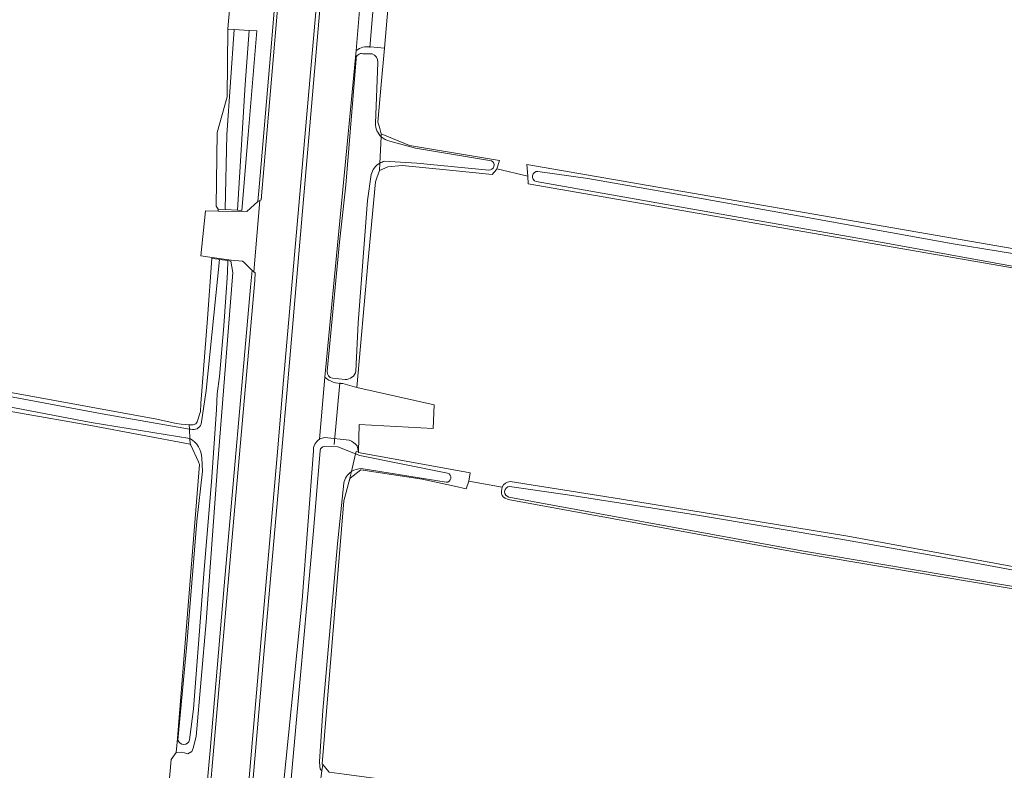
# Model space of a CAD drawing. Header units: metres. Extents: x 149984 to 156489, y 469398 to 478068.
# Tile 694 of 854: x 155307 to 155425, y 471882 to 471972. Entities that reach past the tile are written whole.
import ezdxf

# ---------------------------------------------------------------- set-up
doc = ezdxf.new("R2010")
doc.units = ezdxf.units.M
doc.header["$LTSCALE"] = 0.75
for name, color, linetype, lineweight in [('B-WE-GR-GRAS-GV', 252, 'Continuous', 13), ('B-WE-KW-KUNSTWERK_DUIKER-G', 6, 'Continuous', 18), ('B-WE-OG-TERREIN_ERF-GV', 252, 'Continuous', 18), ('B-WE-OG-TERREIN_OEVER-GV', 252, 'Continuous', 18), ('B-WE-OG-WATER-GV', 252, 'Continuous', 18), ('B-WE-OG-WATER_SLOOT-GV', 252, 'Continuous', 18), ('B-WE-OG-WEG-GV', 252, 'Continuous', 18), ('B-WE-VH-GESLOTENVERHARDING_ASFALT-GV', 252, 'Continuous', 18), ('B-WE-VH-GESLOTENVERHARDING_BETON-GV', 252, 'Continuous', 18), ('B-WE-VH-OPENVERHARDING_STRAATBAKSTEEN-GV', 252, 'Continuous', 18)]:
    doc.layers.add(name, color=color, linetype=linetype, lineweight=lineweight)

msp = doc.modelspace()

# ---------------------------------------------------------------- linework, layer by layer
at = {"layer": 'B-WE-GR-GRAS-GV', "flags": 128}
for points in [[(155470.487, 471998.357), (155362.525, 472016.914), (155362.36, 472017.959), (155357.796, 472018.729), (155357.576, 472017.904), (155355.41, 472017.423), (155354.846, 472016.089), (155351.302, 471975.813), (155350.645, 471968.358), (155350.264, 471964.022), (155349.867, 471959.512), (155350.032, 471958.919), (155350.257, 471958.112), (155353.636, 471956.721), (155364.408, 471954.914), (155364.079, 471953.901), (155367.783, 471953.041), (155367.676, 471954.44), (155444.694, 471941.112), (155639.406, 471906.286), (155717.723, 471891.734), (155757.484, 471885.442), (155760.944, 471884.663), (155771.211, 471881.94)], [(155429.233, 471941.465), (155367.849, 471952.115), (155367.783, 471953.041), (155364.079, 471953.901), (155364.033, 471953.844), (155363.55, 471953.239), (155358.446, 471953.74), (155352.768, 471954.298), (155351.048, 471954.165), (155350.056, 471953.702), (155349.727, 471952.829), (155349.553, 471952.366), (155348.669, 471942.57), (155347.331, 471927.733), (155356.604, 471925.656), (155356.472, 471922.812), (155347.609, 471923.288), (155347.518, 471920.018), (155347.516, 471919.955), (155352.368, 471919.073), (155360.904, 471917.521), (155360.758, 471916.528), (155364.734, 471915.811)], [(155322.577, 471852.447), (155322.633, 471852.901), (155323.258, 471858.884), (155324.615, 471877.347), (155325.1, 471883.17), (155325.735, 471884.01), (155325.835, 471885.245), (155325.914, 471886.225), (155328.521, 471918.529), (155328.379, 471918.834), (155327.461, 471920.805), (155327.397, 471920.942), (155315.491, 471923.191), (155280.857, 471929.263), (155254.372, 471933.906), (155251.853, 471934.41), (155251.64, 471934.453), (155249.742, 471934.832), (155249.4, 471934.889), (155229.909, 471938.157), (155226.855, 471938.669)], [(155427.751, 471903.305), (155400.557, 471907.874), (155365.464, 471914.333), (155365.07, 471914.491), (155364.884, 471914.612), (155364.728, 471914.804), (155364.643, 471915.048), (155364.633, 471915.308), (155364.673, 471915.558), (155364.734, 471915.811), (155360.758, 471916.528), (155360.418, 471915.606), (155359.039, 471915.904), (155355.157, 471916.742), (155347.832, 471917.861), (155346.525, 471916.856), (155346.395, 471916.385), (155346.188, 471915.636), (155345.784, 471914.171), (155343.191, 471882.685), (155343.267, 471882.592), (155343.992, 471881.708)], [(155365.683, 471916.472), (155378.763, 471914.412), (155406.082, 471909.914), (155533.942, 471886.366), (155574.886, 471879.288), (155763.865, 471845.157), (155764.557, 471845.87)]]:
    msp.add_lwpolyline(points, dxfattribs=at)
at = {"layer": 'B-WE-GR-GRAS-GV'}
msp.add_lwpolyline([(155364.734, 471915.811, -0.2593295), (155365.683, 471916.472)], format="xyb", dxfattribs=at)
at = {"layer": 'B-WE-KW-KUNSTWERK_DUIKER-G', "flags": 128}
for points in [[(155349.534, 471976.055), (155348.909, 471968.436)], [(155345.298, 471928.293), (155344.611, 471920.919)]]:
    msp.add_lwpolyline(points, dxfattribs=at)
at = {"layer": 'B-WE-OG-TERREIN_ERF-GV', "flags": 128}
for points in [[(155306.8, 471926.99), (155323.4, 471923.94), (155325.71, 471923.42), (155326.33, 471923.32), (155327.28, 471923.25), (155327.74, 471923.26), (155328.05, 471923.39), (155328.21, 471923.61), (155328.61, 471924.84), (155328.67, 471925.8), (155329.48, 471936), (155329.997, 471943.193), (155330.008, 471943.287), (155328.656, 471943.488), (155329.237, 471948.894), (155330.751, 471948.861), (155330.748, 471949.087), (155330.51, 471949.44), (155330.62, 471958.28), (155331.81, 471962.53), (155331.914, 471970.64), (155331.921, 471971.145), (155332.143, 471973.341)], [(155343.511, 471928.952), (155342.87, 471921.537)], [(155347.358, 471920.728), (155347.518, 471920.018), (155347.609, 471923.288), (155356.472, 471922.812), (155356.604, 471925.656), (155347.331, 471927.733), (155345.664, 471928.215)], [(155343.498, 471921.737), (155346.417, 471921.409)]]:
    msp.add_lwpolyline(points, dxfattribs=at)
at = {"layer": 'B-WE-OG-TERREIN_ERF-GV'}
for points in [[(155345.664, 471928.215, -0.1870452), (155343.511, 471928.952)], [(155342.87, 471921.537, -0.1122516), (155343.498, 471921.737)], [(155346.417, 471921.409, -0.1793248), (155347.358, 471920.728)]]:
    msp.add_lwpolyline(points, format="xyb", dxfattribs=at)
at = {"layer": 'B-WE-OG-TERREIN_OEVER-GV', "flags": 128}
for points in [[(155330.748, 471949.087), (155331.599, 471949.042), (155331.779, 471957.994), (155332.655, 471970.593), (155331.914, 471970.64), (155331.81, 471962.53), (155330.62, 471958.28), (155330.51, 471949.44)], [(155333.564, 471948.939), (155334.369, 471958.482), (155335.384, 471970.42), (155334.436, 471970.48), (155333.958, 471963.997), (155333.055, 471948.966)], [(155252.001, 471936.445), (155256.742, 471935.544), (155277.147, 471931.868), (155296.8, 471928.322), (155316.858, 471924.582), (155327.305, 471922.752), (155327.28, 471923.25), (155326.33, 471923.32), (155325.71, 471923.42), (155323.4, 471923.94), (155306.8, 471926.99), (155284.22, 471930.92), (155256.9, 471936.04), (155252.087, 471936.923)], [(155251.64, 471934.453), (155251.853, 471934.41), (155254.372, 471933.906), (155280.857, 471929.263), (155315.491, 471923.191), (155327.397, 471920.942), (155327.362, 471921.639), (155315.555, 471923.548), (155300.707, 471926.358), (155285.32, 471929.074), (155270.421, 471931.928), (155253.593, 471934.902), (155251.782, 471935.238)]]:
    msp.add_lwpolyline(points, close=True, dxfattribs=at)
for points in [[(155347.25, 471968.09), (155343.49, 471928.97), (155343.511, 471928.952)], [(155348.05, 471967.693), (155349.173, 471967.682)], [(155350.241, 471957.759), (155350.257, 471958.112), (155350.032, 471958.919), (155349.867, 471959.512), (155350.264, 471964.022), (155350.645, 471968.358), (155348.962, 471968.502)], [(155343.788, 471929.677), (155345.281, 471945.133), (155346.01, 471951.96), (155347.24, 471967.068)], [(155349.862, 471966.662), (155349.581, 471959.346)], [(155350.097, 471954.596), (155350.056, 471953.702), (155351.048, 471954.165), (155352.768, 471954.298), (155358.446, 471953.74), (155363.55, 471953.239), (155364.033, 471953.844), (155364.079, 471953.901), (155364.408, 471954.914), (155353.636, 471956.721), (155350.257, 471958.112), (155350.241, 471957.759)], [(155351.298, 471957.222), (155354.342, 471956.369), (155363.437, 471954.886)], [(155363.119, 471953.769), (155354.522, 471954.602), (155350.617, 471954.816)], [(155345.664, 471928.215), (155347.331, 471927.733), (155348.669, 471942.57), (155349.553, 471952.366), (155349.727, 471952.829), (155350.056, 471953.702), (155350.097, 471954.596)], [(155771.211, 471881.94), (155760.944, 471884.663), (155757.484, 471885.442), (155717.723, 471891.734), (155639.406, 471906.286), (155444.694, 471941.112), (155367.676, 471954.44), (155367.783, 471953.041), (155367.849, 471952.115), (155429.233, 471941.465), (155484.889, 471931.686), (155517.006, 471925.711), (155552.319, 471918.522), (155582.901, 471912.933), (155611.321, 471907.881), (155637.55, 471903.033), (155661.821, 471898.744), (155681.803, 471895.759), (155715.645, 471889.739), (155741.269, 471885.462), (155762.523, 471880.678), (155771.487, 471878.698)], [(155369.012, 471953.6), (155374.971, 471952.738), (155384.32, 471951.117), (155400.413, 471948.236), (155418.69, 471944.939), (155434.844, 471942.314), (155451.396, 471939.445), (155464.241, 471937.155), (155475.429, 471935.294), (155486.818, 471933.257), (155500.975, 471930.611), (155512.155, 471928.697), (155524.331, 471926.274), (155542.653, 471922.908), (155559.826, 471919.77)], [(155349.047, 471953.221), (155348.608, 471950.129), (155347.49, 471935.471), (155347.23, 471929.694)], [(155748.927, 471884.183), (155740.031, 471885.933), (155718.145, 471889.624), (155696.063, 471893.349), (155673.767, 471897.336), (155649.63, 471901.72), (155645.067, 471902.571), (155536.852, 471922.018), (155530.355, 471923.227), (155518.066, 471925.796), (155496.488, 471929.708), (155476.486, 471933.366), (155453.766, 471937.258), (155433.669, 471940.828), (155410.681, 471945.03), (155386.648, 471949.234), (155368.799, 471952.392)], [(155327.362, 471921.639), (155327.397, 471920.942), (155327.461, 471920.805), (155328.379, 471918.834), (155328.521, 471918.529), (155325.914, 471886.225), (155325.835, 471885.245), (155325.735, 471884.01), (155326.34, 471884.08), (155326.727, 471883.981), (155327.12, 471883.88), (155327.58, 471884.15), (155327.75, 471884.55), (155328.11, 471885.94), (155329.29, 471899.67), (155330.67, 471918.24), (155332.51, 471941.5), (155332.251, 471942.87), (155331.919, 471942.917), (155331.858, 471941.501), (155331.79, 471940.281), (155331.417, 471935.098), (155330.909, 471929.033), (155330.604, 471926.966), (155330.537, 471925.103), (155329.927, 471916.43), (155329.08, 471905.927), (155328.402, 471897.05), (155327.781, 471889.259), (155327.324, 471885.532)], [(155328.694, 471923.341), (155329.302, 471927.366), (155330.92, 471943.061), (155330.761, 471943.083), (155329.997, 471943.193), (155329.48, 471936), (155328.67, 471925.8), (155328.61, 471924.84), (155328.21, 471923.61), (155328.05, 471923.39), (155327.74, 471923.26), (155327.28, 471923.25), (155327.305, 471922.752), (155327.483, 471922.72)], [(155345.922, 471928.691), (155344.425, 471928.839)], [(155346.417, 471921.409), (155343.498, 471921.737)], [(155343.479, 471920.647), (155345.073, 471920.625), (155347.184, 471919.786), (155347.25, 471920.07), (155347.518, 471920.018), (155347.358, 471920.728)], [(155342.133, 471920.145), (155340.795, 471902.248), (155338.187, 471876.643), (155335.996, 471852.16), (155333.842, 471826.151)], [(155342.142, 471910.562), (155342.941, 471920.183)], [(155346.69, 471917.656), (155346.395, 471916.385), (155346.525, 471916.856), (155347.832, 471917.861), (155355.157, 471916.742), (155359.039, 471915.904), (155360.418, 471915.606), (155360.758, 471916.528), (155360.904, 471917.521), (155352.368, 471919.073), (155347.516, 471919.955), (155347.518, 471920.018), (155347.25, 471920.07), (155347.184, 471919.786)], [(155347.184, 471919.786), (155347.694, 471919.583), (155358.192, 471917.476)], [(155325.921, 471885.507), (155326.984, 471896.968), (155328.18, 471911.721), (155328.872, 471917.727), (155328.79, 471919.251)], [(155345.789, 471916.274), (155345.039, 471909.029), (155343.249, 471889.073), (155342.866, 471882.938), (155342.893, 471882.362), (155342.963, 471882.075), (155343.016, 471881.965), (155343.163, 471881.841), (155343.267, 471882.592), (155343.191, 471882.685), (155345.784, 471914.171), (155346.188, 471915.636), (155346.395, 471916.385), (155346.69, 471917.656)], [(155358.017, 471916.379), (155347.875, 471918.02)], [(155364.734, 471915.811), (155364.673, 471915.558), (155364.633, 471915.308), (155364.643, 471915.048), (155364.728, 471914.804), (155364.884, 471914.612), (155365.07, 471914.491), (155365.464, 471914.333), (155400.557, 471907.874), (155427.751, 471903.305), (155541.778, 471882.963), (155587.155, 471875.092), (155687.165, 471856.941), (155762.086, 471843.229), (155762.732, 471843.031), (155763.14, 471842.818), (155763.47, 471842.487), (155763.622, 471842.183), (155763.737, 471841.597), (155763.985, 471842.588), (155764.051, 471842.968)], [(155365.61, 471915.882), (155372.561, 471914.875), (155387.876, 471912.495), (155405.249, 471909.554), (155421.232, 471906.738), (155439.855, 471903.245), (155458.608, 471899.806), (155477.917, 471896.177), (155497.22, 471892.613), (155512.394, 471889.853), (155529.062, 471886.821), (155547.074, 471883.762)], [(155764.296, 471844.37), (155764.557, 471845.87), (155763.865, 471845.157), (155574.886, 471879.288), (155533.942, 471886.366), (155406.082, 471909.914), (155378.763, 471914.412), (155365.683, 471916.472)], [(155763.522, 471843.236), (155687.216, 471857.219), (155587.204, 471875.37), (155541.827, 471883.241), (155427.799, 471903.583), (155400.606, 471908.152), (155365.522, 471914.61)], [(155334.73, 471826.515), (155335.226, 471831.941), (155336.269, 471845.423), (155342.142, 471910.562)], [(155342.737, 471878.776), (155342.503, 471877.093), (155343.206, 471878.733), (155344.686, 471879.336), (155353.199, 471878.415), (155353.388, 471879.372), (155353.521, 471880.236), (155353.544, 471880.386), (155345.816, 471881.426), (155344.025, 471881.667), (155343.992, 471881.708), (155343.267, 471882.592), (155343.163, 471881.841)]]:
    msp.add_lwpolyline(points, dxfattribs=at)
at = {"layer": 'B-WE-OG-TERREIN_OEVER-GV'}
for points in [[(155347.24, 471967.068, -0.4978053), (155348.05, 471967.693)], [(155348.962, 471968.502, 0.1939389), (155347.25, 471968.09)], [(155349.173, 471967.682, -0.3323774), (155349.862, 471966.662)], [(155349.581, 471959.346, 0.2132591), (155350.241, 471957.759)], [(155350.241, 471957.759, 0.1437068), (155351.298, 471957.222)], [(155350.617, 471954.816, 0.0632382), (155350.097, 471954.596)], [(155363.437, 471954.886, -0.849439), (155363.119, 471953.769)], [(155350.097, 471954.596, 0.1994075), (155349.047, 471953.221)], [(155368.799, 471952.392, -0.9068737), (155369.012, 471953.6)], [(155343.511, 471928.952, 0.1870452), (155345.664, 471928.215)], [(155344.425, 471928.839, -0.4016907), (155343.788, 471929.677)], [(155347.23, 471929.694, -0.3618758), (155345.922, 471928.691)], [(155327.483, 471922.72, 0.3926824), (155328.694, 471923.341)], [(155343.498, 471921.737, 0.1122516), (155342.87, 471921.537)], [(155328.79, 471919.251, 0.2630669), (155327.362, 471921.639)], [(155342.87, 471921.537, 0.2840905), (155342.133, 471920.145)], [(155342.941, 471920.183, -0.3835048), (155343.479, 471920.647)], [(155347.358, 471920.728, 0.1793248), (155346.417, 471921.409)], [(155346.69, 471917.656, 0.20227), (155345.789, 471916.274)], [(155347.875, 471918.02, 0.1492198), (155346.69, 471917.656)], [(155358.192, 471917.476, -0.8638266), (155358.017, 471916.379)], [(155365.683, 471916.472, 0.2593295), (155364.734, 471915.811)], [(155365.522, 471914.61, -0.8456776), (155365.61, 471915.882)], [(155327.324, 471885.532, -0.7533405), (155325.921, 471885.507)]]:
    msp.add_lwpolyline(points, format="xyb", dxfattribs=at)
at = {"layer": 'B-WE-OG-WATER-GV', "flags": 128}
msp.add_lwpolyline([(155327.305, 471922.752), (155316.858, 471924.582), (155296.8, 471928.322), (155277.147, 471931.868), (155256.742, 471935.544), (155252.001, 471936.445), (155251.782, 471935.238), (155253.593, 471934.902), (155270.421, 471931.928), (155285.32, 471929.074), (155300.707, 471926.358), (155315.555, 471923.548), (155327.362, 471921.639)], close=True, dxfattribs=at)
at = {"layer": 'B-WE-OG-WATER_SLOOT-GV', "flags": 128}
msp.add_lwpolyline([(155333.055, 471948.966), (155333.958, 471963.997), (155334.436, 471970.48), (155332.655, 471970.593), (155331.779, 471957.994), (155331.599, 471949.042)], close=True, dxfattribs=at)
at = {"layer": 'B-WE-OG-WATER_SLOOT-GV'}
for points in [[(155348.05, 471967.693, 0.4978053), (155347.24, 471967.068)], [(155349.862, 471966.662, 0.3323774), (155349.173, 471967.682)], [(155350.241, 471957.759, -0.2132591), (155349.581, 471959.346)], [(155351.298, 471957.222, -0.1437068), (155350.241, 471957.759)], [(155350.097, 471954.596, -0.0632382), (155350.617, 471954.816)], [(155363.119, 471953.769, 0.849439), (155363.437, 471954.886)], [(155349.047, 471953.221, -0.1994075), (155350.097, 471954.596)], [(155369.012, 471953.6, 0.9068737), (155368.799, 471952.392)], [(155343.788, 471929.677, 0.4016907), (155344.425, 471928.839)], [(155345.922, 471928.691, 0.3618758), (155347.23, 471929.694)], [(155328.694, 471923.341, -0.3926824), (155327.483, 471922.72)], [(155327.362, 471921.639, -0.2630669), (155328.79, 471919.251)], [(155343.479, 471920.647, 0.3835048), (155342.941, 471920.183)], [(155345.789, 471916.274, -0.20227), (155346.69, 471917.656)], [(155346.69, 471917.656, -0.1492198), (155347.875, 471918.02)], [(155358.017, 471916.379, 0.8638266), (155358.192, 471917.476)], [(155365.61, 471915.882, 0.8456776), (155365.522, 471914.61)], [(155325.921, 471885.507, 0.7533405), (155327.324, 471885.532)]]:
    msp.add_lwpolyline(points, format="xyb", dxfattribs=at)
at = {"layer": 'B-WE-OG-WATER_SLOOT-GV', "flags": 128}
for points in [[(155349.173, 471967.682), (155348.05, 471967.693)], [(155347.24, 471967.068), (155346.01, 471951.96), (155345.281, 471945.133), (155343.788, 471929.677)], [(155349.581, 471959.346), (155349.862, 471966.662)], [(155350.241, 471957.759), (155350.097, 471954.596)], [(155350.097, 471954.596), (155350.241, 471957.759)], [(155363.437, 471954.886), (155354.342, 471956.369), (155351.298, 471957.222)], [(155350.617, 471954.816), (155354.522, 471954.602), (155363.119, 471953.769)], [(155559.826, 471919.77), (155542.653, 471922.908), (155524.331, 471926.274), (155512.155, 471928.697), (155500.975, 471930.611), (155486.818, 471933.257), (155475.429, 471935.294), (155464.241, 471937.155), (155451.396, 471939.445), (155434.844, 471942.314), (155418.69, 471944.939), (155400.413, 471948.236), (155384.32, 471951.117), (155374.971, 471952.738), (155369.012, 471953.6)], [(155347.23, 471929.694), (155347.49, 471935.471), (155348.608, 471950.129), (155349.047, 471953.221)], [(155368.799, 471952.392), (155386.648, 471949.234), (155410.681, 471945.03), (155433.669, 471940.828), (155453.766, 471937.258), (155476.486, 471933.366), (155496.488, 471929.708), (155518.066, 471925.796), (155530.355, 471923.227), (155536.852, 471922.018), (155645.067, 471902.571), (155649.63, 471901.72)], [(155327.324, 471885.532), (155327.781, 471889.259), (155328.402, 471897.05), (155329.08, 471905.927), (155329.927, 471916.43), (155330.537, 471925.103), (155330.604, 471926.966), (155330.909, 471929.033), (155331.417, 471935.098), (155331.79, 471940.281), (155331.858, 471941.501), (155331.919, 471942.917), (155330.92, 471943.061)], [(155330.92, 471943.061), (155329.302, 471927.366), (155328.694, 471923.341)], [(155344.425, 471928.839), (155345.922, 471928.691)], [(155327.483, 471922.72), (155327.305, 471922.752), (155327.362, 471921.639)], [(155346.69, 471917.656), (155347.184, 471919.786), (155345.073, 471920.625), (155343.479, 471920.647)], [(155342.941, 471920.183), (155342.142, 471910.562), (155336.269, 471845.423), (155335.226, 471831.941), (155334.73, 471826.515)], [(155358.192, 471917.476), (155347.694, 471919.583), (155347.184, 471919.786), (155346.69, 471917.656)], [(155328.79, 471919.251), (155328.872, 471917.727), (155328.18, 471911.721), (155326.984, 471896.968), (155325.921, 471885.507)], [(155347.875, 471918.02), (155358.017, 471916.379)], [(155342.737, 471878.776), (155343.163, 471881.841), (155343.016, 471881.965), (155342.963, 471882.075), (155342.893, 471882.362), (155342.866, 471882.938), (155343.249, 471889.073), (155345.039, 471909.029), (155345.789, 471916.274)], [(155547.074, 471883.762), (155529.062, 471886.821), (155512.394, 471889.853), (155497.22, 471892.613), (155477.917, 471896.177), (155458.608, 471899.806), (155439.855, 471903.245), (155421.232, 471906.738), (155405.249, 471909.554), (155387.876, 471912.495), (155372.561, 471914.875), (155365.61, 471915.882)], [(155365.522, 471914.61), (155400.606, 471908.152), (155427.799, 471903.583), (155541.827, 471883.241), (155587.204, 471875.37), (155687.216, 471857.219), (155763.522, 471843.236)]]:
    msp.add_lwpolyline(points, dxfattribs=at)
at = {"layer": 'B-WE-OG-WEG-GV', "flags": 128}
for points in [[(155345.207, 471999.958), (155338.962, 471926.993), (155338.428, 471921.109), (155336.208, 471895.767), (155332.395, 471851.316), (155330.085, 471824.402), (155329.758, 471820.824), (155322.357, 471734.206)], [(155342.87, 471921.537), (155343.511, 471928.952), (155343.49, 471928.97), (155347.25, 471968.09), (155347.92, 471976.28)], [(155351.302, 471975.813), (155351.29, 471975.81), (155347.92, 471976.28), (155347.25, 471968.09)], [(155348.962, 471968.502), (155350.645, 471968.358), (155351.302, 471975.813)], [(155332.143, 471973.341), (155331.921, 471971.145), (155331.914, 471970.64), (155332.655, 471970.593), (155334.436, 471970.48), (155335.384, 471970.42), (155334.369, 471958.482), (155333.564, 471948.939), (155333.055, 471948.966), (155331.599, 471949.042), (155330.748, 471949.087), (155330.751, 471948.861), (155334.177, 471948.787), (155335.508, 471949.986), (155335.652, 471951.698), (155336.989, 471967.549), (155337.432, 471972.799)], [(155334.795, 471941.748), (155334.307, 471942.264), (155333.991, 471942.587), (155333.83, 471942.752), (155333.652, 471942.84), (155332.281, 471942.968), (155330.857, 471943.161), (155330.008, 471943.287), (155329.997, 471943.193), (155330.761, 471943.083), (155330.92, 471943.061), (155331.919, 471942.917), (155332.251, 471942.87), (155332.51, 471941.5), (155330.67, 471918.24), (155329.29, 471899.67), (155328.11, 471885.94), (155327.75, 471884.55), (155327.58, 471884.15), (155327.12, 471883.88), (155326.727, 471883.981), (155326.34, 471884.08), (155325.735, 471884.01), (155325.1, 471883.17), (155324.615, 471877.347)], [(155315.616, 471775.518), (155315.165, 471773.738), (155316.879, 471774.24), (155317.973, 471774.699), (155318.615, 471775.188), (155319.304, 471775.754), (155320.434, 471776.537), (155321.456, 471788.379), (155322.067, 471795.458), (155323.787, 471815.39), (155324.784, 471826.851), (155325.411, 471834.062), (155327.617, 471859.418), (155329.125, 471876.847), (155329.768, 471884.278), (155331.472, 471903.979), (155334.617, 471939.724), (155334.795, 471941.748)], [(155333.842, 471826.151), (155335.996, 471852.16), (155338.187, 471876.643), (155340.795, 471902.248), (155342.133, 471920.145)]]:
    msp.add_lwpolyline(points, dxfattribs=at)
at = {"layer": 'B-WE-OG-WEG-GV'}
for points in [[(155347.25, 471968.09, -0.1939389), (155348.962, 471968.502)], [(155342.133, 471920.145, -0.2840905), (155342.87, 471921.537)]]:
    msp.add_lwpolyline(points, format="xyb", dxfattribs=at)
at = {"layer": 'B-WE-VH-GESLOTENVERHARDING_ASFALT-GV', "flags": 128}
msp.add_lwpolyline([(155339.095, 471987.512), (155335.881, 471950.213), (155335.741, 471950.128), (155335.013, 471941.587), (155335.171, 471941.47), (155335.113, 471940.532), (155331.894, 471903.942), (155328.039, 471859.381), (155327.372, 471851.721), (155331.897, 471851.359), (155335.71, 471895.81), (155337.824, 471920.043), (155338.57, 471928.598), (155342.62, 471975.02)], dxfattribs=at)
at = {"layer": 'B-WE-VH-GESLOTENVERHARDING_BETON-GV', "flags": 128}
for points in [[(155342.62, 471975.02), (155338.57, 471928.598), (155337.824, 471920.043), (155335.71, 471895.81), (155331.897, 471851.359), (155331.683, 471848.868), (155331.411, 471845.693), (155331.197, 471843.202), (155329.747, 471826.299), (155329.141, 471819.241), (155321.859, 471734.249), (155318.569, 471696.057), (155318.898, 471693.769), (155322.357, 471734.206), (155329.758, 471820.824), (155330.085, 471824.402), (155332.395, 471851.316), (155336.208, 471895.767), (155338.428, 471921.109), (155338.962, 471926.993), (155345.207, 471999.958)], [(155319.799, 471764.249), (155324.209, 471815.354), (155326.665, 471843.591), (155326.882, 471846.082), (155327.156, 471849.23), (155327.372, 471851.721), (155328.039, 471859.381), (155331.894, 471903.942), (155335.113, 471940.532), (155335.171, 471941.47), (155335.013, 471941.587), (155334.795, 471941.748), (155334.617, 471939.724), (155331.472, 471903.979), (155329.768, 471884.278), (155329.125, 471876.847), (155327.617, 471859.418), (155325.411, 471834.062), (155324.784, 471826.851), (155323.787, 471815.39), (155322.067, 471795.458), (155321.456, 471788.379), (155320.434, 471776.537), (155319.43, 471764.902)]]:
    msp.add_lwpolyline(points, dxfattribs=at)
msp.add_lwpolyline([(155335.741, 471950.128), (155335.881, 471950.213), (155339.095, 471987.512), (155338.699, 471987.55), (155337.884, 471978.061), (155337.541, 471974.071), (155337.432, 471972.799), (155336.989, 471967.549), (155335.652, 471951.698), (155335.508, 471949.986)], close=True, dxfattribs=at)
at = {"layer": 'B-WE-VH-OPENVERHARDING_STRAATBAKSTEEN-GV', "flags": 128}
msp.add_lwpolyline([(155335.741, 471950.128), (155335.508, 471949.986), (155334.177, 471948.787), (155330.751, 471948.861), (155329.237, 471948.894), (155328.656, 471943.488), (155330.008, 471943.287), (155330.857, 471943.161), (155332.281, 471942.968), (155333.652, 471942.84), (155333.83, 471942.752), (155333.991, 471942.587), (155334.307, 471942.264), (155334.795, 471941.748), (155335.013, 471941.587)], close=True, dxfattribs=at)

doc.saveas('drawing.dxf')
